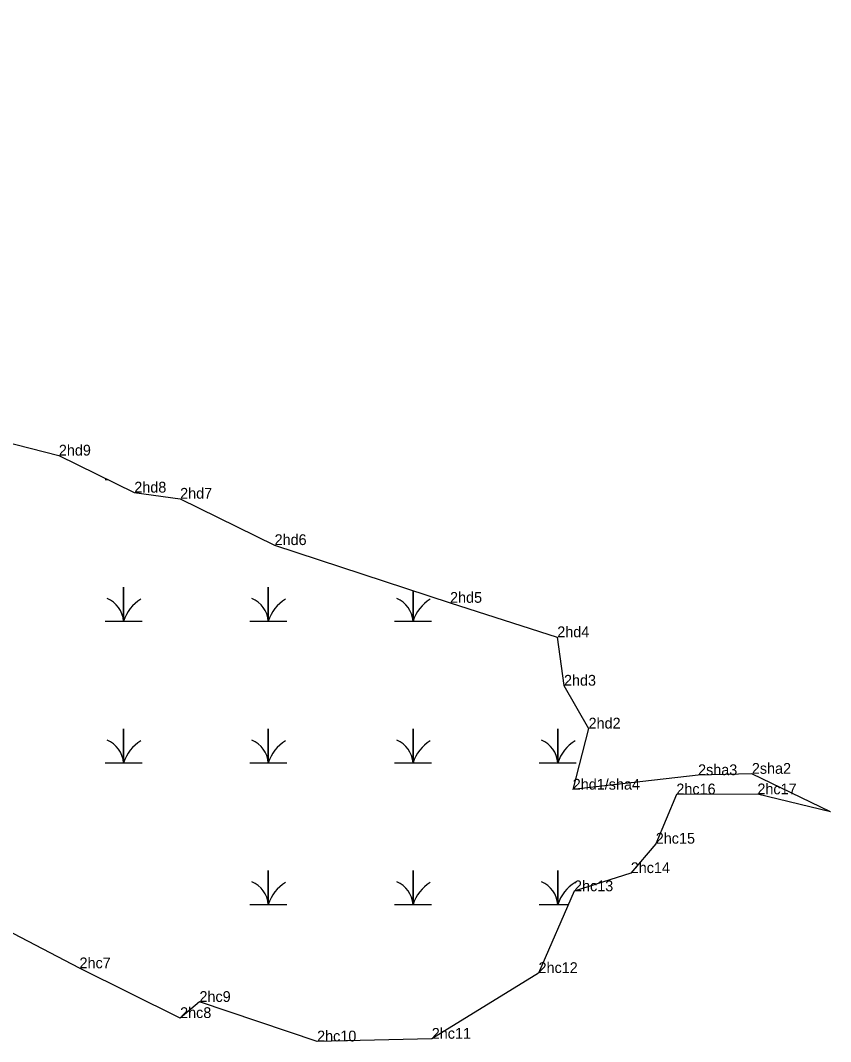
# Model space of a CAD drawing. Extents: x 2072529 to 2268796, y 436423 to 470406.
# Drawn here: x 2106799.5 to 2107175.9, y 453813.4 to 454287.8 of the extents above; entities that cross this region are included whole.
import ezdxf

# ---------------------------------------------------------------- set-up
doc = ezdxf.new("R2010")
doc.units = 0
for name, color, linetype in [('Exist Environmental Wetland Boundary Cogo Comment', 7, 'Continuous'), ('Exist Environmental Wetland Boundary Cogo Point CELL', 7, 'Continuous'), ('Exist Hydro Jurisdictional Stream or Body of Water NEU Mitigable Cogo Comment', 7, 'Continuous'), ('Old_Level_20', 7, 'Continuous'), ('Old_Level_52', 7, 'Continuous')]:
    doc.layers.add(name, color=color, linetype=linetype)

msp = doc.modelspace()

# ---------------------------------------------------------------- linework, layer by layer
at = {"layer": 'Exist Environmental Wetland Boundary Cogo Point CELL'}
for points in [[(2106838.78, 454074.53), (2106839.99, 454074.53)], [(2106838.78, 454008.73), (2106847.39, 454008.73), (2106847.39, 454024.51), (2106847.39, 454008.73), (2106855.99, 454008.73)], [(2106906.03, 454008.73), (2106914.64, 454008.73), (2106914.64, 454024.51), (2106914.64, 454008.73), (2106923.24, 454008.73)], [(2106973.28, 454008.73), (2106981.89, 454008.73), (2106981.89, 454022.89)], [(2106981.89, 454022.89), (2106981.89, 454008.73), (2106990.49, 454008.73)], [(2106838.78, 453942.93), (2106847.39, 453942.93), (2106847.39, 453958.71), (2106847.39, 453942.93), (2106855.99, 453942.93)], [(2106906.03, 453942.93), (2106914.64, 453942.93), (2106914.64, 453958.71), (2106914.64, 453942.93), (2106923.24, 453942.93)], [(2106973.28, 453942.93), (2106981.89, 453942.93), (2106981.89, 453958.71), (2106981.89, 453942.93), (2106990.49, 453942.93)], [(2107040.53, 453942.93), (2107049.14, 453942.93), (2107049.14, 453958.71), (2107049.14, 453942.93), (2107057.74, 453942.93)], [(2106906.03, 453877.13), (2106914.64, 453877.13), (2106914.64, 453892.91), (2106914.64, 453877.13), (2106923.24, 453877.13)], [(2106973.28, 453877.13), (2106981.89, 453877.13), (2106981.89, 453892.91), (2106981.89, 453877.13), (2106990.49, 453877.13)], [(2107040.53, 453877.13), (2107049.14, 453877.13), (2107049.14, 453892.91), (2107049.14, 453877.13), (2107054.04, 453877.13)]]:
    msp.add_lwpolyline(points, dxfattribs=at)
for centre, radius, start, end in [((2106835.12, 454007.84), 12.3, 4.1403, 67.535), ((2106865.63, 454002.66), 19.22, 122.1274, 161.6222), ((2106902.37, 454007.84), 12.3, 4.1403, 67.535), ((2106932.88, 454002.66), 19.22, 122.1274, 161.6222), ((2106969.62, 454007.84), 12.3, 4.1403, 67.535), ((2107000.13, 454002.66), 19.22, 122.1274, 161.6222), ((2106835.12, 453942.04), 12.3, 4.1403, 67.535), ((2106865.63, 453936.86), 19.22, 122.1274, 161.6222), ((2106902.37, 453942.04), 12.3, 4.1403, 67.535), ((2106932.88, 453936.86), 19.22, 122.1274, 161.6222), ((2106969.62, 453942.04), 12.3, 4.1403, 67.535), ((2107000.13, 453936.86), 19.22, 122.1274, 161.6222), ((2107036.87, 453942.04), 12.3, 4.1403, 67.535), ((2107067.38, 453936.86), 19.22, 122.1274, 161.6222), ((2106902.37, 453876.24), 12.3, 4.1403, 67.535), ((2106932.88, 453871.06), 19.22, 122.1274, 161.6222), ((2106969.62, 453876.24), 12.3, 4.1403, 67.535), ((2107000.13, 453871.06), 19.22, 122.1274, 161.6222), ((2107036.87, 453876.24), 12.3, 4.1403, 67.535), ((2107067.38, 453871.06), 19.22, 122.1274, 161.6222)]:
    msp.add_arc(centre, radius, start, end, dxfattribs=at)
at = {"layer": 'Old_Level_20'}
for p, q in [((2106817.34, 454085.64), (2106817.34, 454085.64)), ((2106852.39, 454068.44), (2106852.39, 454068.44)), ((2106873.69, 454065.6), (2106873.69, 454065.6)), ((2106917.57, 454044.06), (2106917.57, 454044.06)), ((2106999.1, 454017.23), (2106999.1, 454017.23)), ((2107048.91, 454001.25), (2107048.91, 454001.25)), ((2107052.03, 453978.75), (2107052.03, 453978.75)), ((2107063.45, 453958.83), (2107063.45, 453958.83)), ((2107114.34, 453937.18), (2107114.34, 453937.18)), ((2107139.32, 453937.81), (2107139.32, 453937.81)), ((2107056.1, 453930.45), (2107056.1, 453930.45)), ((2107056.1, 453930.45), (2107056.1, 453930.45)), ((2107104.26, 453928.26), (2107104.26, 453928.26)), ((2107141.9, 453928.29), (2107141.9, 453928.29)), ((2107175.9, 453920.17), (2107175.9, 453920.17)), ((2107175.9, 453920.17), (2107175.9, 453920.17)), ((2107094.68, 453905.35), (2107094.68, 453905.35)), ((2107083.05, 453891.68), (2107083.05, 453891.68)), ((2107056.7, 453883.25), (2107056.7, 453883.25)), ((2106826.94, 453847.47), (2106826.94, 453847.47)), ((2107040.21, 453845.27), (2107040.21, 453845.27)), ((2106882.67, 453831.84), (2106882.67, 453831.84)), ((2106873.68, 453824.36), (2106873.68, 453824.36)), ((2106937.33, 453813.49), (2106937.33, 453813.49)), ((2106990.6, 453814.72), (2106990.6, 453814.72))]:
    msp.add_line(p, q, dxfattribs=at)
for points in [[(2106225.82, 454287.77), (2106335.08, 454245.31), (2106388.83, 454223.88), (2106440.81, 454219.04), (2106510.17, 454194.07), (2106594.46, 454156.94), (2106653.02, 454137.45), (2106698.5, 454119.85), (2106756.6, 454101.18), (2106817.34, 454085.64), (2106852.39, 454068.44), (2106873.69, 454065.6), (2106917.57, 454044.06), (2106999.1, 454017.23), (2107048.91, 454001.25), (2107052.03, 453978.75), (2107063.45, 453958.83), (2107056.1, 453930.45)], [(2107175.9, 453920.17), (2107141.9, 453928.29), (2107104.26, 453928.26), (2107094.68, 453905.35), (2107083.05, 453891.68), (2107056.7, 453883.25), (2107040.21, 453845.27), (2106990.6, 453814.72), (2106937.33, 453813.49), (2106882.67, 453831.84), (2106873.68, 453824.36), (2106826.94, 453847.47), (2106765.43, 453879.6), (2106749.46, 453897.3), (2106715.42, 453913.96), (2106685.12, 453924.67), (2106641.55, 453938.77), (2106605.07, 453940.05)]]:
    msp.add_lwpolyline(points, dxfattribs=at)
at = {"layer": 'Old_Level_52'}
msp.add_lwpolyline([(2107175.9, 453920.17), (2107139.32, 453937.81), (2107114.34, 453937.18), (2107056.1, 453930.45)], dxfattribs=at)

# ---------------------------------------------------------------- texts
at = {"layer": 'Exist Environmental Wetland Boundary Cogo Comment'}
for s, p in [('2hd9', (2106817.34, 454085.64)), ('2hd8', (2106852.39, 454068.44)), ('2hd7', (2106873.69, 454065.6)), ('2hd6', (2106917.57, 454044.06)), ('2hd5', (2106999.1, 454017.23)), ('2hd4', (2107048.91, 454001.25)), ('2hd3', (2107052.03, 453978.75)), ('2hd2', (2107063.45, 453958.83)), ('2hc15', (2107094.68, 453905.35)), ('2hc14', (2107083.05, 453891.68)), ('2hc13', (2107056.7, 453883.25)), ('2hc7', (2106826.94, 453847.47)), ('2hc12', (2107040.21, 453845.27)), ('2hc9', (2106882.67, 453831.84)), ('2hc8', (2106873.68, 453824.36)), ('2hc10', (2106937.33, 453813.49)), ('2hc11', (2106990.6, 453814.72))]:
    msp.add_text(s, height=5, dxfattribs=at).set_placement(p)
at = {"layer": 'Exist Hydro Jurisdictional Stream or Body of Water NEU Mitigable Cogo Comment'}
for s, p in [('2sha3', (2107114.34, 453937.18)), ('2sha2', (2107139.32, 453937.81)), ('2hd1/sha4', (2107056.1, 453930.45)), ('2hc16', (2107104.26, 453928.26)), ('2hc17', (2107141.9, 453928.29))]:
    msp.add_text(s, height=5, dxfattribs=at).set_placement(p)

doc.saveas('drawing.dxf')
